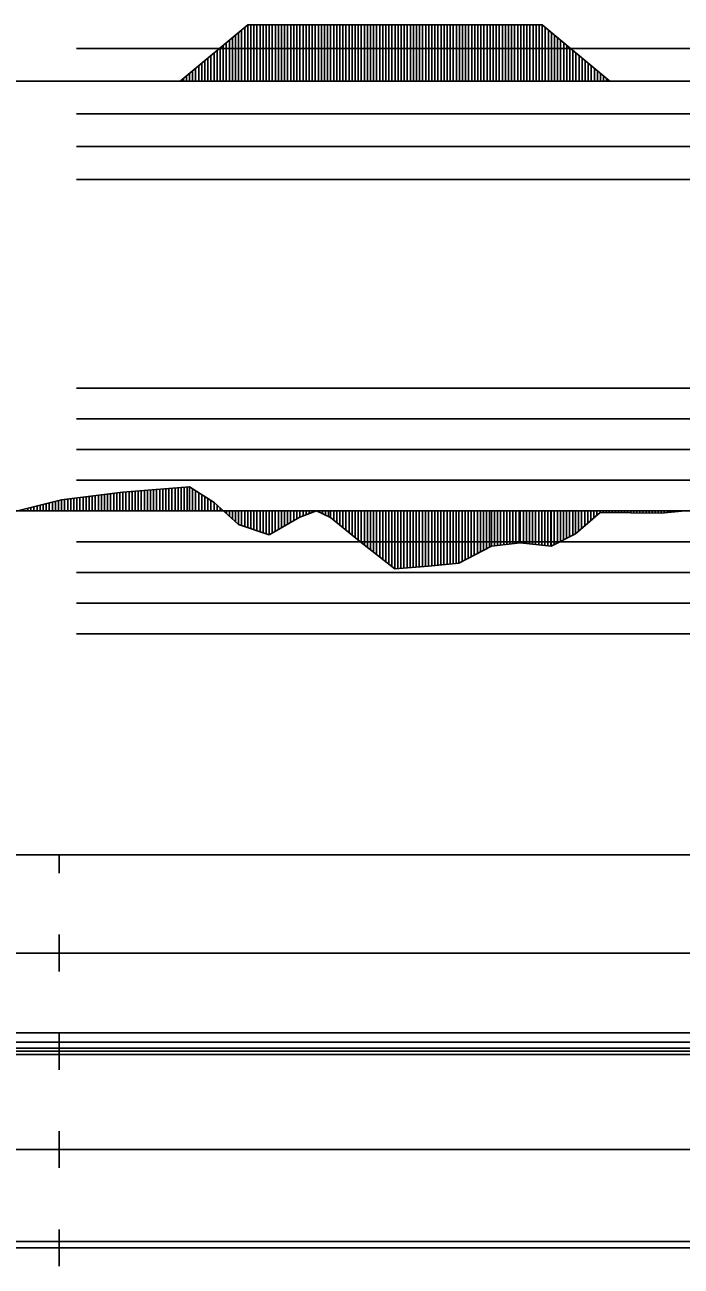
# Model space of a CAD drawing. Extents: x 2 to 10148, y 0 to 380.
# Drawn here: x 4097.8 to 4151.3, y 180.5 to 281.6 of the extents above; entities that cross this region are included whole.
import ezdxf

# ---------------------------------------------------------------- set-up
doc = ezdxf.new("R2010")
doc.units = 0
for name, color, linetype in [('POSUN_CARA', 7, 'Continuous'), ('POSUN_RASTR', 7, 'Continuous'), ('RYCHL_A', 7, 'Continuous'), ('RYCHL_B', 7, 'Continuous'), ('RYCHL_C', 7, 'Continuous'), ('RYCHL_RASTR', 7, 'Continuous'), ('ZRYCHL_CARA', 7, 'Continuous'), ('ZRYCHL_RASTR', 7, 'Continuous')]:
    doc.layers.add(name, color=color, linetype=linetype)

msp = doc.modelspace()

# ---------------------------------------------------------------- linework, layer by layer
at = {"layer": 'POSUN_CARA'}
for p, q in [((4105.77, 243.52), (4111.2, 243.98)), ((4107.27, 242), (4107.27, 243.65)), ((4107.52, 242), (4107.52, 243.67)), ((4107.77, 242), (4107.77, 243.69)), ((4108.02, 242), (4108.02, 243.71)), ((4108.27, 242), (4108.27, 243.73)), ((4108.52, 242), (4108.52, 243.75)), ((4108.77, 242), (4108.77, 243.77)), ((4109.02, 242), (4109.02, 243.8)), ((4109.27, 242), (4109.27, 243.82)), ((4109.52, 242), (4109.52, 243.84)), ((4109.77, 242), (4109.77, 243.86)), ((4110.02, 242), (4110.02, 243.88)), ((4110.27, 242), (4110.27, 243.9)), ((4110.52, 242), (4110.52, 243.92)), ((4110.77, 242), (4110.77, 243.94)), ((4111.02, 242), (4111.02, 243.96)), ((4111.2, 243.98), (4113.21, 242.7)), ((4111.2, 242), (4111.2, 243.98)), ((4111.45, 242), (4111.45, 243.82)), ((4111.7, 242), (4111.7, 243.66)), ((4095.77, 241.67), (4100.77, 242.92)), ((4099.77, 242), (4099.77, 242.67)), ((4100.02, 242), (4100.02, 242.73)), ((4100.27, 242), (4100.27, 242.8)), ((4100.52, 242), (4100.52, 242.86)), ((4100.77, 242.92), (4105.77, 243.52)), ((4100.77, 242), (4100.77, 242.92)), ((4101.02, 242), (4101.02, 242.95)), ((4101.27, 242), (4101.27, 242.98)), ((4101.52, 242), (4101.52, 243.01)), ((4101.77, 242), (4101.77, 243.04)), ((4102.02, 242), (4102.02, 243.07)), ((4102.27, 242), (4102.27, 243.1)), ((4102.52, 242), (4102.52, 243.13)), ((4102.77, 242), (4102.77, 243.16)), ((4103.02, 242), (4103.02, 243.19)), ((4103.27, 242), (4103.27, 243.22)), ((4103.52, 242), (4103.52, 243.25)), ((4103.77, 242), (4103.77, 243.28)), ((4104.02, 242), (4104.02, 243.31)), ((4104.27, 242), (4104.27, 243.34)), ((4104.52, 242), (4104.52, 243.37)), ((4104.77, 242), (4104.77, 243.4)), ((4105.02, 242), (4105.02, 243.43)), ((4105.27, 242), (4105.27, 243.46)), ((4105.52, 242), (4105.52, 243.49)), ((4105.77, 242), (4105.77, 243.52)), ((4105.77, 242), (4105.77, 243.52)), ((4106.02, 242), (4106.02, 243.54)), ((4106.27, 242), (4106.27, 243.56)), ((4106.52, 242), (4106.52, 243.58)), ((4106.77, 242), (4106.77, 243.61)), ((4107.02, 242), (4107.02, 243.63)), ((4111.95, 242), (4111.95, 243.5)), ((4112.2, 242), (4112.2, 243.34)), ((4112.45, 242), (4112.45, 243.18)), ((4112.7, 242), (4112.7, 243.02)), ((4112.95, 242), (4112.95, 242.86)), ((4113.2, 242), (4113.2, 242.71)), ((4113.21, 242.7), (4115.2, 240.91)), ((4113.21, 242), (4113.21, 242.7)), ((4098.02, 242), (4098.02, 242.23)), ((4098.27, 242), (4098.27, 242.3)), ((4098.52, 242), (4098.52, 242.36)), ((4098.77, 242), (4098.77, 242.42)), ((4099.02, 242), (4099.02, 242.48)), ((4099.27, 242), (4099.27, 242.55)), ((4099.52, 242), (4099.52, 242.61)), ((4113.46, 242), (4113.46, 242.48)), ((4113.71, 242), (4113.71, 242.25)), ((4113.96, 242), (4113.96, 242.03)), ((4114.21, 242), (4114.21, 241.8)), ((4114.46, 242), (4114.46, 241.58)), ((4114.71, 242), (4114.71, 241.36)), ((4114.96, 242), (4114.96, 241.13)), ((4115.2, 242), (4115.2, 240.91)), ((4115.45, 242), (4115.45, 240.83)), ((4115.7, 242), (4115.7, 240.74)), ((4115.95, 242), (4115.95, 240.66)), ((4116.2, 242), (4116.2, 240.57)), ((4116.45, 242), (4116.45, 240.48)), ((4116.7, 242), (4116.7, 240.4)), ((4116.95, 242), (4116.95, 240.31)), ((4117.2, 242), (4117.2, 240.22)), ((4117.45, 242), (4117.45, 240.14)), ((4117.69, 242), (4117.69, 240.05)), ((4117.94, 242), (4117.94, 240.2)), ((4118.19, 242), (4118.19, 240.34)), ((4118.44, 242), (4118.44, 240.49)), ((4118.69, 242), (4118.69, 240.63)), ((4118.94, 242), (4118.94, 240.77)), ((4119.19, 242), (4119.19, 240.92)), ((4119.44, 242), (4119.44, 241.06)), ((4119.69, 242), (4119.69, 241.21)), ((4119.94, 242), (4119.94, 241.35)), ((4120.19, 242), (4120.19, 241.49)), ((4120.2, 241.5), (4121.54, 242)), ((4120.2, 242), (4120.2, 241.5)), ((4120.45, 242), (4120.45, 241.59)), ((4120.7, 242), (4120.7, 241.68)), ((4120.95, 242), (4120.95, 241.78)), ((4121.2, 242), (4121.2, 241.87)), ((4121.45, 242), (4121.45, 241.97)), ((4121.54, 242), (4122.7, 241.46)), ((4121.54, 242), (4121.54, 242)), ((4121.79, 242), (4121.79, 241.88)), ((4122.04, 242), (4122.04, 241.77)), ((4122.29, 242), (4122.29, 241.66)), ((4122.54, 242), (4122.54, 241.54)), ((4122.7, 242), (4122.7, 241.46)), ((4122.95, 242), (4122.95, 241.26)), ((4123.2, 242), (4123.2, 241.06)), ((4123.45, 242), (4123.45, 240.85)), ((4123.7, 242), (4123.7, 240.65)), ((4123.95, 242), (4123.95, 240.45)), ((4124.2, 242), (4124.2, 240.24)), ((4124.45, 242), (4124.45, 240.04)), ((4124.7, 242), (4124.7, 239.84)), ((4124.95, 242), (4124.95, 239.63)), ((4125.2, 242), (4125.2, 239.44)), ((4125.45, 242), (4125.45, 239.24)), ((4125.7, 242), (4125.7, 239.05)), ((4125.95, 242), (4125.95, 238.85)), ((4126.2, 242), (4126.2, 238.66)), ((4126.45, 242), (4126.45, 238.46)), ((4126.7, 242), (4126.7, 238.26)), ((4126.95, 242), (4126.95, 238.07)), ((4127.2, 242), (4127.2, 237.87)), ((4127.45, 242), (4127.45, 237.68)), ((4127.7, 242), (4127.7, 237.48)), ((4127.93, 242), (4127.93, 237.3)), ((4128.18, 242), (4128.18, 237.32)), ((4128.43, 242), (4128.43, 237.34)), ((4128.68, 242), (4128.68, 237.36)), ((4128.93, 242), (4128.93, 237.38)), ((4129.18, 242), (4129.18, 237.4)), ((4129.43, 242), (4129.43, 237.42)), ((4129.68, 242), (4129.68, 237.44)), ((4129.93, 242), (4129.93, 237.45)), ((4130.18, 242), (4130.18, 237.47)), ((4130.43, 242), (4130.43, 237.49)), ((4130.68, 242), (4130.68, 237.51)), ((4130.69, 242), (4130.69, 237.51)), ((4130.94, 242), (4130.94, 237.54)), ((4131.19, 242), (4131.19, 237.56)), ((4131.44, 242), (4131.44, 237.58)), ((4131.69, 242), (4131.69, 237.6)), ((4131.94, 242), (4131.94, 237.63)), ((4132.19, 242), (4132.19, 237.65)), ((4132.44, 242), (4132.44, 237.67)), ((4132.69, 242), (4132.69, 237.7)), ((4132.94, 242), (4132.94, 237.72)), ((4133.16, 242), (4133.16, 237.74)), ((4133.41, 242), (4133.41, 237.87)), ((4133.66, 242), (4133.66, 238.01)), ((4133.91, 242), (4133.91, 238.14)), ((4134.16, 242), (4134.16, 238.27)), ((4134.41, 242), (4134.41, 238.4)), ((4134.66, 242), (4134.66, 238.54)), ((4134.91, 242), (4134.91, 238.67)), ((4135.16, 242), (4135.16, 238.8)), ((4135.41, 242), (4135.41, 238.93)), ((4135.66, 242), (4135.66, 239.07)), ((4135.81, 242), (4135.81, 239.14)), ((4136.06, 242), (4136.06, 239.17)), ((4136.31, 242), (4136.31, 239.2)), ((4136.56, 242), (4136.56, 239.23)), ((4136.81, 242), (4136.81, 239.26)), ((4137.06, 242), (4137.06, 239.29)), ((4137.31, 242), (4137.31, 239.32)), ((4137.56, 242), (4137.56, 239.35)), ((4137.81, 242), (4137.81, 239.37)), ((4138.06, 242), (4138.06, 239.4)), ((4138.16, 242), (4138.16, 239.42)), ((4138.41, 242), (4138.41, 239.39)), ((4138.66, 242), (4138.66, 239.36)), ((4138.91, 242), (4138.91, 239.33)), ((4139.16, 242), (4139.16, 239.31)), ((4139.41, 242), (4139.41, 239.28)), ((4139.66, 242), (4139.66, 239.25)), ((4139.91, 242), (4139.91, 239.23)), ((4140.16, 242), (4140.16, 239.2)), ((4140.41, 242), (4140.41, 239.17)), ((4140.66, 242), (4140.66, 239.14)), ((4140.68, 242), (4140.68, 239.14)), ((4140.93, 242), (4140.93, 239.27)), ((4141.18, 242), (4141.18, 239.4)), ((4141.43, 242), (4141.43, 239.52)), ((4141.68, 242), (4141.68, 239.65)), ((4141.93, 242), (4141.93, 239.77)), ((4142.18, 242), (4142.18, 239.9)), ((4142.43, 242), (4142.43, 240.03)), ((4142.66, 242), (4142.66, 240.15)), ((4142.66, 240.15), (4144.66, 241.87)), ((4142.91, 242), (4142.91, 240.36)), ((4143.16, 242), (4143.16, 240.58)), ((4143.41, 242), (4143.41, 240.79)), ((4143.66, 242), (4143.66, 241.01)), ((4143.91, 242), (4143.91, 241.22)), ((4144.16, 242), (4144.16, 241.44)), ((4144.41, 242), (4144.41, 241.65)), ((4144.66, 242), (4144.66, 241.87)), ((4144.66, 242), (4144.66, 241.87)), ((4144.66, 241.87), (4149.65, 241.81)), ((4144.91, 242), (4144.91, 241.86)), ((4145.16, 242), (4145.16, 241.86)), ((4145.41, 242), (4145.41, 241.86)), ((4145.66, 242), (4145.66, 241.86)), ((4145.91, 242), (4145.91, 241.85)), ((4146.16, 242), (4146.16, 241.85)), ((4146.41, 242), (4146.41, 241.85)), ((4146.66, 242), (4146.66, 241.84)), ((4146.91, 242), (4146.91, 241.84)), ((4147.16, 242), (4147.16, 241.84)), ((4147.41, 242), (4147.41, 241.84)), ((4147.66, 242), (4147.66, 241.83)), ((4147.91, 242), (4147.91, 241.83)), ((4148.16, 242), (4148.16, 241.83)), ((4148.41, 242), (4148.41, 241.83)), ((4148.66, 242), (4148.66, 241.82)), ((4148.91, 242), (4148.91, 241.82)), ((4149.16, 242), (4149.16, 241.82)), ((4149.41, 242), (4149.41, 241.82)), ((4149.65, 241.81), (4151.56, 242)), ((4149.65, 242), (4149.65, 241.81)), ((4149.9, 242), (4149.9, 241.84)), ((4150.15, 242), (4150.15, 241.86)), ((4150.4, 242), (4150.4, 241.89)), ((4150.65, 242), (4150.65, 241.91)), ((4150.9, 242), (4150.9, 241.93)), ((4151.15, 242), (4151.15, 241.96)), ((4115.2, 240.91), (4117.69, 240.05)), ((4117.69, 240.05), (4120.2, 241.5)), ((4122.7, 241.46), (4125.2, 239.44)), ((4140.68, 239.14), (4142.66, 240.15)), ((4125.2, 239.44), (4127.93, 237.3)), ((4133.16, 237.74), (4135.81, 239.14)), ((4135.81, 239.14), (4138.16, 239.42)), ((4138.16, 239.42), (4140.68, 239.14)), ((4130.69, 237.51), (4133.16, 237.74)), ((4127.93, 237.3), (4130.69, 237.51))]:
    msp.add_line(p, q, dxfattribs=at)
at = {"layer": 'POSUN_RASTR'}
for p, q in [((4102, 252), (4298, 252)), ((4102, 249.5), (4298, 249.5)), ((4102, 247), (4298, 247)), ((4102, 244.5), (4298, 244.5)), ((4045.76, 242), (5128.6, 242)), ((4102, 239.5), (4298, 239.5)), ((4102, 237), (4298, 237)), ((4102, 234.5), (4298, 234.5)), ((4102, 232), (4298, 232))]:
    msp.add_line(p, q, dxfattribs=at)
at = {"layer": 'RYCHL_A'}
msp.add_line((4046.42, 182.5), (4428.57, 182.5), dxfattribs=at)
at = {"layer": 'RYCHL_B'}
msp.add_line((4045.76, 198.75), (4271.35, 198.75), dxfattribs=at)
at = {"layer": 'RYCHL_C'}
msp.add_line((4045.76, 199.5), (4272.1, 199.5), dxfattribs=at)
at = {"layer": 'RYCHL_RASTR'}
for p, q in [((4041.27, 214), (5127.73, 214)), ((4100.57, 212.5), (4100.57, 214)), ((4100.57, 204.5), (4100.57, 207.5)), ((4041.24, 206), (5128.07, 206)), ((4100.57, 196.5), (4100.57, 199.5)), ((4041.32, 198.25), (5128.25, 198.25)), ((4041.35, 197.75), (5128.25, 197.75)), ((4041.38, 198), (5128.25, 198)), ((4100.57, 188.5), (4100.57, 191.5)), ((4041.67, 190), (5128.21, 190)), ((4100.57, 180.5), (4100.57, 183.5)), ((4041.69, 182), (5128.21, 182))]:
    msp.add_line(p, q, dxfattribs=at)
at = {"layer": 'ZRYCHL_CARA'}
for p, q in [((4110.45, 277), (4115.95, 281.59)), ((4115.45, 277), (4115.45, 281.17)), ((4115.7, 277), (4115.7, 281.38)), ((4115.95, 277), (4115.95, 281.59)), ((4115.95, 281.59), (4139.95, 281.59)), ((4116.2, 277), (4116.2, 281.59)), ((4116.45, 277), (4116.45, 281.59)), ((4116.7, 277), (4116.7, 281.59)), ((4116.95, 277), (4116.95, 281.59)), ((4117.2, 277), (4117.2, 281.59)), ((4117.45, 277), (4117.45, 281.59)), ((4117.7, 277), (4117.7, 281.59)), ((4117.95, 277), (4117.95, 281.59)), ((4118.2, 277), (4118.2, 281.59)), ((4118.45, 277), (4118.45, 281.59)), ((4118.7, 277), (4118.7, 281.59)), ((4118.95, 277), (4118.95, 281.59)), ((4119.2, 277), (4119.2, 281.59)), ((4119.45, 277), (4119.45, 281.59)), ((4119.7, 277), (4119.7, 281.59)), ((4119.95, 277), (4119.95, 281.59)), ((4120.2, 277), (4120.2, 281.59)), ((4120.45, 277), (4120.45, 281.59)), ((4120.7, 277), (4120.7, 281.59)), ((4120.95, 277), (4120.95, 281.59)), ((4121.2, 277), (4121.2, 281.59)), ((4121.45, 277), (4121.45, 281.59)), ((4121.7, 277), (4121.7, 281.59)), ((4121.95, 277), (4121.95, 281.59)), ((4122.2, 277), (4122.2, 281.59)), ((4122.45, 277), (4122.45, 281.59)), ((4122.7, 277), (4122.7, 281.59)), ((4122.95, 277), (4122.95, 281.59)), ((4123.2, 277), (4123.2, 281.59)), ((4123.45, 277), (4123.45, 281.59)), ((4123.7, 277), (4123.7, 281.59)), ((4123.95, 277), (4123.95, 281.59)), ((4124.2, 277), (4124.2, 281.59)), ((4124.45, 277), (4124.45, 281.59)), ((4124.7, 277), (4124.7, 281.59)), ((4124.95, 277), (4124.95, 281.59)), ((4125.2, 277), (4125.2, 281.59)), ((4125.45, 277), (4125.45, 281.59)), ((4125.7, 277), (4125.7, 281.59)), ((4125.95, 277), (4125.95, 281.59)), ((4126.2, 277), (4126.2, 281.59)), ((4126.45, 277), (4126.45, 281.59)), ((4126.7, 277), (4126.7, 281.59)), ((4126.95, 277), (4126.95, 281.59)), ((4127.2, 277), (4127.2, 281.59)), ((4127.45, 277), (4127.45, 281.59)), ((4127.7, 277), (4127.7, 281.59)), ((4127.95, 277), (4127.95, 281.59)), ((4128.2, 277), (4128.2, 281.59)), ((4128.45, 277), (4128.45, 281.59)), ((4128.7, 277), (4128.7, 281.59)), ((4128.95, 277), (4128.95, 281.59)), ((4129.2, 277), (4129.2, 281.59)), ((4129.45, 277), (4129.45, 281.59)), ((4129.7, 277), (4129.7, 281.59)), ((4129.95, 277), (4129.95, 281.59)), ((4130.2, 277), (4130.2, 281.59)), ((4130.45, 277), (4130.45, 281.59)), ((4130.7, 277), (4130.7, 281.59)), ((4130.95, 277), (4130.95, 281.59)), ((4131.2, 277), (4131.2, 281.59)), ((4131.45, 277), (4131.45, 281.59)), ((4131.7, 277), (4131.7, 281.59)), ((4131.95, 277), (4131.95, 281.59)), ((4132.2, 277), (4132.2, 281.59)), ((4132.45, 277), (4132.45, 281.59)), ((4132.7, 277), (4132.7, 281.59)), ((4132.95, 277), (4132.95, 281.59)), ((4133.2, 277), (4133.2, 281.59)), ((4133.45, 277), (4133.45, 281.59)), ((4133.7, 277), (4133.7, 281.59)), ((4133.95, 277), (4133.95, 281.59)), ((4134.2, 277), (4134.2, 281.59)), ((4134.45, 277), (4134.45, 281.59)), ((4134.7, 277), (4134.7, 281.59)), ((4134.95, 277), (4134.95, 281.59)), ((4135.2, 277), (4135.2, 281.59)), ((4135.45, 277), (4135.45, 281.59)), ((4135.7, 277), (4135.7, 281.59)), ((4135.95, 277), (4135.95, 281.59)), ((4136.2, 277), (4136.2, 281.59)), ((4136.45, 277), (4136.45, 281.59)), ((4136.7, 277), (4136.7, 281.59)), ((4136.95, 277), (4136.95, 281.59)), ((4137.2, 277), (4137.2, 281.59)), ((4137.45, 277), (4137.45, 281.59)), ((4137.7, 277), (4137.7, 281.59)), ((4137.95, 277), (4137.95, 281.59)), ((4138.2, 277), (4138.2, 281.59)), ((4138.45, 277), (4138.45, 281.59)), ((4138.7, 277), (4138.7, 281.59)), ((4138.95, 277), (4138.95, 281.59)), ((4139.2, 277), (4139.2, 281.59)), ((4139.45, 277), (4139.45, 281.59)), ((4139.7, 277), (4139.7, 281.59)), ((4139.95, 277), (4139.95, 281.59)), ((4139.95, 281.59), (4145.45, 277)), ((4140.2, 277), (4140.2, 281.38)), ((4140.45, 277), (4140.45, 281.17)), ((4114.2, 277), (4114.2, 280.13)), ((4114.45, 277), (4114.45, 280.34)), ((4114.7, 277), (4114.7, 280.55)), ((4114.95, 277), (4114.95, 280.76)), ((4115.2, 277), (4115.2, 280.97)), ((4140.7, 277), (4140.7, 280.97)), ((4140.95, 277), (4140.95, 280.76)), ((4141.2, 277), (4141.2, 280.55)), ((4141.45, 277), (4141.45, 280.34)), ((4141.7, 277), (4141.7, 280.13)), ((4112.95, 277), (4112.95, 279.09)), ((4113.2, 277), (4113.2, 279.3)), ((4113.45, 277), (4113.45, 279.5)), ((4113.7, 277), (4113.7, 279.71)), ((4113.95, 277), (4113.95, 279.92)), ((4141.95, 277), (4141.95, 279.92)), ((4142.2, 277), (4142.2, 279.71)), ((4142.45, 277), (4142.45, 279.5)), ((4142.7, 277), (4142.7, 279.3)), ((4142.95, 277), (4142.95, 279.09)), ((4111.7, 277), (4111.7, 278.04)), ((4111.95, 277), (4111.95, 278.25)), ((4112.2, 277), (4112.2, 278.46)), ((4112.45, 277), (4112.45, 278.67)), ((4112.7, 277), (4112.7, 278.88)), ((4143.2, 277), (4143.2, 278.88)), ((4143.45, 277), (4143.45, 278.67)), ((4143.7, 277), (4143.7, 278.46)), ((4143.95, 277), (4143.95, 278.25)), ((4144.2, 277), (4144.2, 278.04)), ((4045.76, 277), (5128.6, 277)), ((4110.7, 277), (4110.7, 277.21)), ((4110.95, 277), (4110.95, 277.42)), ((4111.2, 277), (4111.2, 277.63)), ((4111.45, 277), (4111.45, 277.83)), ((4144.45, 277), (4144.45, 277.83)), ((4144.7, 277), (4144.7, 277.63)), ((4144.95, 277), (4144.95, 277.42)), ((4145.2, 277), (4145.2, 277.21))]:
    msp.add_line(p, q, dxfattribs=at)
at = {"layer": 'ZRYCHL_RASTR'}
for p, q in [((4102, 279.67), (4298, 279.67)), ((4102, 274.33), (4305.52, 274.33)), ((4102, 271.67), (4305.43, 271.67)), ((4102, 269), (4305.7, 269))]:
    msp.add_line(p, q, dxfattribs=at)

doc.saveas('drawing.dxf')
